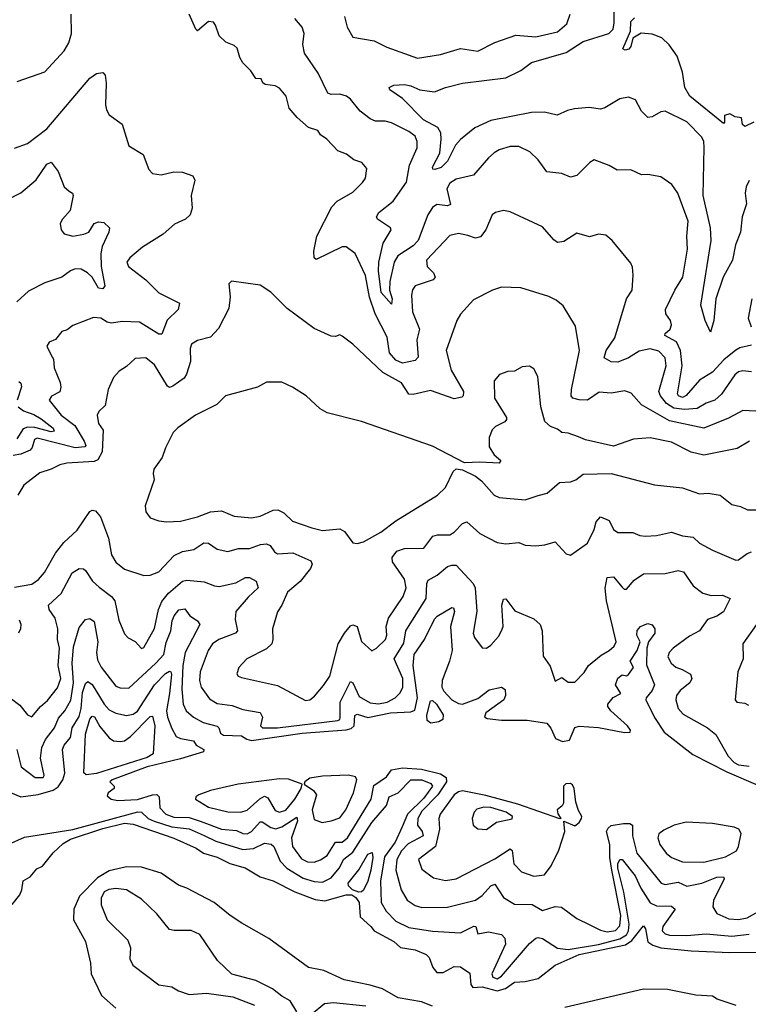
# Model space of a CAD drawing. Extents: x 1443846 to 1577407, y 839182 to 927291.
# Tile 317 of 535: x 1541129 to 1544511, y 864034 to 868600. Entities that reach past the tile are written whole.
import ezdxf

# ---------------------------------------------------------------- set-up
doc = ezdxf.new("R2010")
doc.units = 0

msp = doc.modelspace()

# ---------------------------------------------------------------- linework, layer by layer
at = {"layer": '0CON20XD'}
for points in [[(1544515, 867853.3), (1544500.7, 867825), (1544496.8, 867795), (1544502.1, 867745), (1544482.4, 867685), (1544474.2, 867615), (1544450.7, 867555), (1544437.6, 867485), (1544393.8, 867405), (1544359.7, 867305), (1544351.4, 867205), (1544335, 867150), (1544310.4, 867205), (1544290.3, 867275), (1544338.5, 867575), (1544335.7, 867634.3), (1544301.7, 867785), (1544306.6, 868006.6), (1544304.5, 868035), (1544294.4, 868055), (1544225, 868126.2), (1544125, 868175.5), (1544105, 868172.5), (1544065, 868149.5), (1544045, 868145.6), (1544015.6, 868175), (1543988, 868228), (1543955, 868241.1), (1543915, 868233.2), (1543845, 868190.5), (1543825.4, 868184.6), (1543772.3, 868192.3), (1543703.9, 868186.1), (1543671.2, 868178.8), (1543623.2, 868156.8), (1543565, 868170.3), (1543505, 868169.8), (1543315, 868131.9), (1543241.2, 868098.8), (1543175, 868044.2), (1543151.5, 868018.5), (1543115, 867943), (1543085, 867913.8), (1543055.6, 867905.6), (1543046.1, 867906.1), (1543044.4, 867915), (1543078.6, 867981.4), (1543085.3, 868045), (1543083.4, 868075), (1543069.9, 868099.9), (1543003.7, 868135), (1542905, 868234.3), (1542846.7, 868275), (1542843.3, 868285), (1542865, 868295.6), (1542915, 868298.9), (1542945, 868293.6), (1542985.5, 868274.5), (1543055, 868264.4), (1543105, 868284.4), (1543185, 868305.4), (1543385, 868329.5), (1543455, 868364.7), (1543505, 868400.6), (1543665, 868448.1), (1543745, 868498.9), (1543862.9, 868535), (1543882.8, 868555), (1543888.9, 868585), (1543886.5, 868685)], [(1541117.6, 868312.4), (1541245, 868357.1), (1541335.5, 868454.5), (1541357.6, 868492.4), (1541369.2, 868535), (1541367.1, 868625)], [(1544525, 866966.7), (1544485, 866971.1), (1544465, 866966.8), (1544447.6, 866952.4), (1544386.4, 866863.6), (1544355.1, 866834.8), (1544315, 866820.8), (1544273, 866797), (1544215, 866791.4), (1544165, 866798.4), (1544130.5, 866820.5), (1544103.2, 866855), (1544095.3, 866875), (1544130, 866995), (1544125, 867031.9), (1544095, 867062.9), (1544055, 867072.7), (1544005, 867062.1), (1543955, 867031.2), (1543905, 867011.2), (1543875, 867013.1), (1543841.4, 867031.4), (1543851.2, 867065), (1543891.1, 867125), (1543945.4, 867304.6), (1543971.2, 867345), (1543975.8, 867415), (1543972.7, 867452.7), (1543965, 867470), (1543878.8, 867575), (1543849.7, 867599.7), (1543815, 867605.6), (1543773.2, 867593.2), (1543715, 867609.4), (1543655, 867571.4), (1543625, 867567.1), (1543608.3, 867578.3), (1543555, 867638.6), (1543405, 867708.6), (1543375, 867714.2), (1543337.5, 867705), (1543322, 867695), (1543292.1, 867625), (1543267.5, 867592.5), (1543245, 867586.2), (1543208.5, 867598.5), (1543165, 867608.8), (1543125, 867599.4), (1543017.5, 867485), (1543020.5, 867455), (1543048.9, 867425), (1543058.1, 867405), (1543047.5, 867392.5), (1542965.3, 867364.7), (1542952.6, 867347.4), (1542947.7, 867322.3), (1542952.4, 867245), (1542984.6, 867165), (1542972.4, 867115), (1542978.9, 867035), (1542965, 867018.5), (1542905, 867007.5), (1542875, 867020), (1542845.4, 867055.4), (1542835, 867127.1), (1542779.6, 867235), (1542752.7, 867312.7), (1542733.8, 867413.8), (1542686.1, 867516.1), (1542645, 867545.5), (1542625, 867546.7), (1542505, 867488), (1542495.8, 867495.8), (1542494.6, 867525.4), (1542507.5, 867595), (1542577.6, 867732.4), (1542602.6, 867757.4), (1542675, 867800), (1542720, 867845), (1542734, 867865), (1542739.5, 867909.5), (1542717.5, 867937.5), (1542679.7, 867949.7), (1542645.7, 867975.7), (1542605, 867991.9), (1542554, 868045), (1542525.8, 868065), (1542512, 868085), (1542470.2, 868100.2), (1542416.8, 868146.8), (1542380, 868190), (1542365.7, 868245), (1542335, 868282), (1542315, 868292.5), (1542268.8, 868298.8), (1542257.5, 868307.5), (1542250, 868325), (1542225, 868327.5), (1542202.3, 868362.3), (1542165, 868400), (1542150.8, 868425), (1542138.3, 868468.3), (1542125, 868480), (1542085, 868495.6), (1542055, 868524.3), (1542038.2, 868575), (1542027.9, 868587.9), (1542005, 868591.5), (1541955, 868548.5), (1541946.3, 868556.3), (1541916.2, 868625)], [(1544525, 867090.7), (1544471.8, 867078.2), (1544452.2, 867067.7), (1544397.5, 867022.5), (1544345, 866965.4), (1544285, 866927.3), (1544223, 866857), (1544205, 866848), (1544187.3, 866855), (1544182.7, 866865), (1544203.5, 866995), (1544196, 867065), (1544177.9, 867105), (1544123.1, 867135), (1544124.2, 867145), (1544147.7, 867165), (1544154.7, 867185), (1544150.4, 867205), (1544128.2, 867235), (1544126.4, 867255), (1544169.6, 867345), (1544207.5, 867405), (1544228.8, 867535), (1544225.9, 867595), (1544231.6, 867665), (1544184.4, 867795), (1544155.7, 867835.7), (1544105, 867871.2), (1544045, 867881.2), (1544015, 867880), (1543965, 867903.8), (1543902.1, 867902.1), (1543865, 867923.1), (1543795, 867950), (1543775, 867938), (1543715, 867877.5), (1543685, 867869.2), (1543645, 867885.6), (1543575, 867894.3), (1543535, 867950), (1543496.4, 867986.4), (1543445, 868010.8), (1543405, 868011.4), (1543355, 867995.7), (1543331.7, 867981.7), (1543305, 867959.2), (1543235, 867878.9), (1543155, 867860.4), (1543125, 867841.5), (1543111.1, 867815), (1543128, 867742), (1543115, 867736.8), (1543065, 867741.9), (1543045, 867727.9), (1543023, 867695), (1542978.9, 867575), (1542955, 867550.5), (1542884.3, 867505), (1542867.3, 867475), (1542846.7, 867385), (1542845.2, 867345.2), (1542857.4, 867305), (1542855, 867280), (1542807.3, 867335), (1542794.9, 867434.9), (1542796.6, 867475), (1542816.6, 867563.4), (1542853.3, 867625), (1542850.8, 867635), (1542790, 867675), (1542785.8, 867685), (1542795.7, 867705), (1542861.8, 867758.2), (1542924.1, 867845.9), (1542937.6, 867925), (1542973.4, 868005), (1542974.1, 868034.1), (1542965, 868059.4), (1542935, 868081.1), (1542855, 868121.1), (1542825, 868129.3), (1542779.8, 868129.8), (1542755, 868139.2), (1542710, 868175), (1542665, 868231.8), (1542645.2, 868245.2), (1542615, 868253.5), (1542575, 868252.5), (1542559.4, 868259.4), (1542515, 868351.8), (1542450.5, 868445), (1542443.6, 868485), (1542449.1, 868535), (1542439.6, 868565), (1542406.5, 868605)], [(1542637.1, 868615), (1542648.5, 868565), (1542675, 868518), (1542775, 868501.4), (1542832.4, 868472.4), (1542975, 868421.5), (1543082, 868438), (1543175, 868465.5), (1543255, 868453.6), (1543335, 868494.4), (1543431.7, 868528.3), (1543525, 868519.7), (1543625, 868543.9), (1543668.9, 868581.1), (1543684.4, 868625)], [(1544536.2, 868123.8), (1544494, 868104), (1544483.8, 868113.8), (1544480, 868145), (1544449.5, 868149.5), (1544425, 868163.3), (1544400, 868155), (1544400, 868125), (1544395, 868118.8), (1544239.2, 868245), (1544216.2, 868285), (1544206.1, 868356.1), (1544180.7, 868430.7), (1544143, 868483), (1544110, 868515), (1544065, 868532.5), (1544013, 868537), (1543975, 868513.3), (1543966, 868475), (1543956.9, 868463.1), (1543938.8, 868458.8), (1543929.2, 868465), (1543964.1, 868545.9), (1543965, 868592), (1543981.9, 868608.1)], [(1541104.4, 868004.4), (1541165, 868025.4), (1541255, 868093.1), (1541455, 868329.2), (1541485, 868350.8), (1541514.1, 868354.1), (1541525, 868342.5), (1541530.6, 868305), (1541526.7, 868205), (1541531.7, 868181.7), (1541545, 868158.8), (1541604, 868115), (1541635.8, 868015), (1541702, 867975), (1541728, 867905), (1541745.7, 867885.7), (1541785, 867879.4), (1541845, 867894.4), (1541885, 867892.9), (1541933.3, 867875), (1541942.5, 867855), (1541924.4, 867785), (1541930, 867725), (1541920.8, 867695), (1541898.8, 867675), (1541847.9, 867652.1), (1541795, 867604.5), (1541699.2, 867545), (1541640.8, 867495), (1541626, 867475), (1541634, 867455), (1541714, 867394), (1541775, 867332.7), (1541871.4, 867285), (1541864.5, 867255), (1541813.7, 867206.3), (1541788.6, 867141.4), (1541775, 867140.5), (1541685, 867197.1), (1541605, 867199.5), (1541555, 867192.5), (1541535, 867196.4), (1541505, 867215.4), (1541471.7, 867218.3), (1541375, 867181.9), (1541348.6, 867161.4), (1541325, 867153.1), (1541295, 867116.5), (1541265, 867104.2), (1541254.4, 867085), (1541273.3, 867046.7), (1541285.6, 867025), (1541289.4, 866985), (1541316.9, 866916.9), (1541319.7, 866895), (1541315, 866874.5), (1541276.8, 866853.2), (1541265.5, 866835), (1541322.2, 866765), (1541385, 866717.1), (1541428.4, 866645), (1541435.5, 866625), (1541431.2, 866618.8), (1541386.4, 866613.6), (1541210.4, 866659.6), (1541197.6, 866652.4), (1541187.4, 866615), (1541176.9, 866603.1), (1541135, 866584.5), (1541098.1, 866578.1)], [(1541065, 867760.4), (1541135, 867796), (1541205, 867857.5), (1541255, 867929.2), (1541275, 867939.2), (1541306.9, 867895), (1541334.7, 867824.7), (1541358.8, 867805), (1541374, 867795), (1541377.1, 867785), (1541362.5, 867715), (1541326.9, 867675), (1541317.1, 867655), (1541321.4, 867625), (1541335, 867607.1), (1541375, 867595.6), (1541426.7, 867605), (1541449.2, 867615), (1541474.3, 867655), (1541495, 867662.2), (1541519.1, 867659.1), (1541545.8, 867635), (1541542.9, 867615), (1541511.8, 867548.2), (1541506.1, 867515), (1541507.4, 867455), (1541524, 867365), (1541515, 867351.2), (1541495, 867354.4), (1541465.6, 867405), (1541444.4, 867425), (1541415, 867442), (1541386.5, 867443.5), (1541364.4, 867435), (1541324.7, 867405.3), (1541245, 867380), (1541169.7, 867340.3), (1541115, 867291.2)], [(1544575, 866783.4), (1544485, 866787.5), (1544418.5, 866751.5), (1544360.9, 866729.1), (1544305, 866705.2), (1544145, 866739.3), (1544015, 866813.2), (1543967.8, 866867.8), (1543938.2, 866878.2), (1543875, 866868), (1543817.9, 866872.1), (1543765, 866835.3), (1543725, 866836.1), (1543697.1, 866845), (1543689.1, 866855), (1543690.3, 866885), (1543727.8, 867065), (1543708.7, 867178.7), (1543652.1, 867272.1), (1543618.7, 867298.7), (1543585, 867315.7), (1543455, 867355.8), (1543365, 867358.8), (1543324.1, 867345.9), (1543235, 867300), (1543175, 867234), (1543158.1, 867205), (1543108.8, 867065), (1543132.4, 866975), (1543188.7, 866875), (1543187.3, 866855), (1543181.3, 866848.7), (1543145, 866840.8), (1543035, 866879.3), (1542955, 866860.9), (1542935, 866863.1), (1542900.5, 866915), (1542815, 866963.9), (1542675, 867095.6), (1542625, 867132.5), (1542615, 867137.5), (1542595, 867130), (1542575, 867132.5), (1542495, 867168), (1542370.7, 867260.7), (1542295, 867336.2), (1542245, 867368.8), (1542112.7, 867387.3), (1542100, 867375), (1542105.6, 867314.4), (1542099.1, 867260.9), (1542052.4, 867167.6), (1542015, 867127.5), (1541955, 867112), (1541925.7, 867094.3), (1541920.6, 867075), (1541922.1, 867015), (1541903.6, 866955), (1541892.5, 866937.5), (1541840.2, 866899.8), (1541825, 866894.4), (1541815, 866900.6), (1541755, 866998.9), (1541715, 867031.9), (1541665, 867027.8), (1541625, 866990.8), (1541590.3, 866969.7), (1541565, 866940), (1541540, 866885), (1541525, 866810), (1541497, 866783), (1541488.8, 866765), (1541495, 866727.5), (1541516, 866696), (1541511.5, 866595), (1541491.7, 866558.3), (1541475, 866551.4), (1541347, 866543), (1541315, 866535.5), (1541275.5, 866514.5), (1541221.7, 866498.3), (1541148.3, 866441.7), (1541120, 866395)], [(1544526.7, 867305), (1544510.7, 867215), (1544523.4, 867175)], [(1544516.7, 866645), (1544458.8, 866611.2), (1544305, 866579.5), (1544245, 866594.4), (1544155, 866640.4), (1544055, 866660.4), (1543977.5, 866655), (1543885, 866622), (1543755, 866651.4), (1543723.3, 866665), (1543675, 866682.9), (1543645, 866685.5), (1543625, 866701.1), (1543592.9, 866712.9), (1543566.8, 866736.8), (1543548.6, 866805), (1543534.2, 866945), (1543515, 866980), (1543495, 866992.5), (1543460.7, 866989.3), (1543425, 866970), (1543395, 866968.6), (1543355.7, 866954.3), (1543330.8, 866925), (1543332.5, 866845), (1543388.8, 866755), (1543388.8, 866745), (1543380, 866735), (1543337.2, 866712.8), (1543321.7, 866698.3), (1543307.9, 866662.1), (1543308.1, 866618.1), (1543331.5, 866581.5), (1543362.5, 866555), (1543355, 866542.5), (1543265, 866548.1), (1543194.2, 866544.2), (1543045, 866622.2), (1542715, 866735.5), (1542556.6, 866776.6), (1542524, 866795), (1542458.8, 866855), (1542395.5, 866895.5), (1542345, 866919.2), (1542275, 866918), (1542232.5, 866895), (1542084.2, 866855), (1542044, 866815), (1541945, 866765.5), (1541862.4, 866707.6), (1541840.8, 866685), (1541805.3, 866614.7), (1541790.3, 866569.7), (1541752.2, 866515), (1541748.1, 866495), (1541753.1, 866465), (1541711.2, 866345), (1541715, 866316.7), (1541735, 866290), (1541775, 866275.7), (1541810.9, 866270.9), (1541875, 866273.5), (1541955, 866293.8), (1542015, 866318), (1542065, 866322.3), (1542125, 866297.8), (1542205, 866289.4), (1542245, 866296.5), (1542305, 866325.4), (1542326.8, 866326.8), (1542355, 866313.3), (1542395, 866273.3), (1542485, 866242.5), (1542535, 866230.9), (1542615, 866238.6), (1542636.2, 866226.2), (1542675, 866173.8), (1542695, 866170), (1542725, 866177.5), (1542805, 866223.8), (1542875, 866275.5), (1543068.8, 866395), (1543105, 866430), (1543140.8, 866505), (1543155, 866516), (1543185, 866512.5), (1543245, 866482.5), (1543271.7, 866461.7), (1543331.2, 866395), (1543355, 866384.2), (1543475, 866373.6), (1543535, 866393.1), (1543576.5, 866403.5), (1543635, 866453.8), (1543685, 866456.7), (1543710, 866465), (1543745, 866492.5), (1543874.2, 866495.8), (1544075, 866442.5), (1544205, 866428.9), (1544285, 866401.1), (1544325, 866403.5), (1544380, 866395), (1544435, 866351.4), (1544475, 866342.5), (1544507, 866327), (1544605, 866326.5)], [(1541125, 866922.1), (1541134.1, 866914.1), (1541137.4, 866897.4), (1541116.6, 866835)], [(1541121.4, 866805), (1541146.4, 866785), (1541195, 866768.1), (1541228.5, 866748.5), (1541284.6, 866705), (1541288.6, 866691.4), (1541275, 866688.1), (1541198.6, 866708.6), (1541165, 866710.5), (1541145, 866701.5), (1541115, 866655.3)], [(1541105, 865967.3), (1541185, 865981.3), (1541216.6, 866003.4), (1541243.4, 866036.6), (1541294.4, 866125.6), (1541334.1, 866175.9), (1541395, 866232.9), (1541455, 866318.9), (1541465, 866324.4), (1541481.3, 866321.3), (1541503.8, 866293.8), (1541540.4, 866195), (1541555, 866118), (1541575, 866083.8), (1541615, 866050.8), (1541705, 866022.5), (1541735, 866023.1), (1541775, 866039.1), (1541846.4, 866115), (1541885, 866133.2), (1541937.7, 866142.3), (1541983.3, 866173.3), (1542005, 866172.1), (1542045, 866143.8), (1542095, 866133.1), (1542145, 866146.6), (1542195, 866147.1), (1542246.2, 866166.2), (1542275, 866169.6), (1542291.3, 866161.3), (1542311.4, 866131.4), (1542325, 866122.5), (1542396.6, 866126.6), (1542480.8, 866090.8), (1542486.8, 866075), (1542479.2, 866055), (1542431.2, 865995), (1542371.8, 865945), (1542346.1, 865883.9), (1542325.7, 865854.3), (1542302.2, 865775), (1542303.8, 865725), (1542298.5, 865705), (1542275, 865682.7), (1542182.5, 865635), (1542145.8, 865595), (1542136.1, 865566.1), (1542143.3, 865555), (1542158.5, 865548.5), (1542325, 865512), (1542455, 865442.5), (1542475, 865445.8), (1542497.8, 865462.2), (1542538.3, 865511.7), (1542567.7, 865555), (1542607.4, 865705), (1542636, 865754), (1542665, 865788.6), (1542675, 865793.1), (1542695, 865785.7), (1542715, 865715.7), (1542763.4, 865673.4), (1542785, 865684.4), (1542826.6, 865725), (1542832.4, 865745), (1542830, 865785), (1542840.9, 865825), (1542909.2, 865925), (1542922, 865965), (1542915.3, 866005), (1542859.3, 866085), (1542858.5, 866105), (1542878.9, 866135), (1542915, 866147.3), (1543005, 866149.1), (1543045.8, 866204.2), (1543068.7, 866211.3), (1543125, 866211.1), (1543145, 866223.2), (1543185, 866263.6), (1543205, 866271.5), (1543265, 866216.4), (1543345, 866174.4), (1543385, 866168.9), (1543445, 866174.5), (1543475, 866163.1), (1543525, 866160.3), (1543565.7, 866164.3), (1543615, 866178.2), (1543665, 866122.5), (1543685, 866116), (1543765, 866171.8), (1543795.5, 866235), (1543805, 866271.2), (1543825, 866294), (1543865, 866277.5), (1543885.4, 866235.4), (1543905, 866221.1), (1543975, 866220.9), (1544007.4, 866207.4), (1544034, 866204), (1544085, 866207.1), (1544155, 866222.9), (1544205, 866206.1), (1544255, 866200.4), (1544285, 866172.2), (1544345, 866139.5), (1544453.1, 866093.1), (1544465, 866094.4), (1544505, 866124.5), (1544525, 866131.9)], [(1541085, 865455.3), (1541130.1, 865420.1), (1541165, 865375.6), (1541185, 865367.1), (1541225, 865414.5), (1541257.7, 865442.3), (1541305, 865500.9), (1541320.4, 865545), (1541307.9, 865605), (1541313.3, 865685), (1541304.7, 865725), (1541306.7, 865775), (1541292.9, 865825), (1541265.6, 865865), (1541262.2, 865885), (1541321.4, 865938.6), (1541372.5, 866035), (1541405, 866054.6), (1541425, 866052.9), (1541435, 866045.4), (1541466.3, 865996.3), (1541497.3, 865967.3), (1541555, 865925.4), (1541571.3, 865905), (1541588.5, 865815), (1541615, 865752), (1541632.7, 865732.7), (1541665.3, 865715.3), (1541695, 865684.3), (1541705, 865688), (1541755, 865775.7), (1541772.5, 865865), (1541788.6, 865901.4), (1541819.5, 865940.5), (1541885, 865996.2), (1541905, 866000.8), (1541985, 865993.5), (1542033.5, 865973.5), (1542055, 865971.1), (1542131.8, 865988.2), (1542177.4, 866012.6), (1542195, 866012.2), (1542226.4, 865996.4), (1542236, 865965), (1542188.7, 865921.3), (1542132.9, 865855), (1542128.3, 865818.3), (1542140, 865765), (1542130, 865755), (1542053.1, 865725), (1542024.4, 865705.6), (1542003.9, 865675), (1541967.2, 865575), (1541964.2, 865535), (1541971.2, 865505), (1542009.4, 865449.4), (1542045, 865428.7), (1542115, 865418.8), (1542165, 865400.4), (1542245, 865386.8), (1542255.3, 865365.3), (1542246.9, 865325), (1542256.2, 865316.2), (1542325, 865316.1), (1542605, 865349.6), (1542615.1, 865354.9), (1542616.8, 865363.2), (1542616, 865435), (1542665, 865531.2), (1542675, 865524.6), (1542705, 865461.1), (1542755, 865431.6), (1542795, 865427.5), (1542834.2, 865435), (1542872.2, 865455), (1542895, 865478.2), (1542907.8, 865505), (1542907.3, 865545), (1542867.3, 865635), (1542911.4, 865708.6), (1542921.7, 865765), (1542933.7, 865786.3), (1543015.2, 865915), (1543018.9, 865985), (1543025, 866000.8), (1543066.9, 866023.1), (1543115, 866063.6), (1543135, 866070.6), (1543155, 866069.4), (1543233.6, 865985), (1543243.8, 865965), (1543250, 865855), (1543233.1, 865755), (1543240, 865735), (1543275, 865686), (1543295, 865685.6), (1543315, 865698.5), (1543350.9, 865739.1), (1543365.6, 865765), (1543373.1, 865785), (1543366.2, 865885), (1543375, 865912.5), (1543385, 865913.3), (1543427.7, 865857.7), (1543515, 865820.9), (1543545, 865794.4), (1543554.2, 865765), (1543558.5, 865648.5), (1543591.4, 865601.4), (1543615, 865532.5), (1543645, 865548.8), (1543675, 865527.1), (1543705, 865528.1), (1543748.3, 865571.7), (1543769.4, 865605), (1543827.4, 865652.6), (1543865, 865674.4), (1543887.5, 865695), (1543897.9, 865715), (1543852.5, 865905), (1543846.4, 865963.6), (1543855, 866013.3), (1543885, 866015.8), (1543925, 865968.1), (1543935, 865959.4), (1543945, 865959.4), (1543980.3, 865999.7), (1544025, 866029.5), (1544125, 866031.5), (1544185.5, 866045.5), (1544209.5, 866039.5), (1544254.7, 865974.7), (1544299.9, 865939.9), (1544338.8, 865928.8), (1544390.3, 865930.3), (1544426.2, 865915), (1544395, 865853.9), (1544365, 865834), (1544321.8, 865818.2), (1544284.2, 865765.8), (1544238.5, 865741.5), (1544161.8, 865685), (1544143.6, 865665), (1544137.9, 865645), (1544152.5, 865615), (1544175, 865596.9), (1544203.8, 865586.2), (1544242.2, 865565), (1544249.1, 865545), (1544240, 865525), (1544195, 865489.2), (1544177.5, 865465), (1544174.7, 865445), (1544184.7, 865405), (1544208.8, 865378.8), (1544321.4, 865315), (1544360.8, 865285), (1544417.8, 865185), (1544444.6, 865155), (1544465, 865144.8), (1544515, 865137.7)], [(1541115.7, 865215), (1541135.6, 865135), (1541201.2, 865085), (1541237.5, 865085), (1541242.9, 865095), (1541225.5, 865175), (1541232.2, 865225), (1541248.3, 865261.7), (1541290, 865315), (1541309, 865361), (1541338.4, 865395), (1541366.3, 865443.7), (1541379.4, 865525), (1541373.2, 865615), (1541378.7, 865691.3), (1541405, 865780.8), (1541435, 865817.5), (1541455, 865822.5), (1541475, 865808.8), (1541492.2, 865715), (1541485.6, 865665), (1541490.8, 865630.8), (1541507.5, 865597.5), (1541575, 865509.5), (1541595, 865500.4), (1541635, 865499.5), (1541760.8, 865615), (1541797.6, 865655), (1541808.4, 865711.6), (1541830.9, 865765), (1541837.4, 865812.6), (1541846.6, 865835), (1541867.4, 865862.6), (1541895, 865867.6), (1541919.1, 865835), (1541955, 865811.9), (1541965.5, 865795), (1541896.7, 865665), (1541886.2, 865605), (1541881, 865495), (1541888.4, 865425), (1541901.6, 865395), (1541935, 865365.3), (1541980.5, 865340.5), (1542045, 865322.7), (1542053.8, 865315), (1542061.7, 865291.7), (1542075, 865281.4), (1542159, 865279), (1542182.5, 865262.5), (1542205, 865257.4), (1542440.6, 865290.6), (1542644.3, 865305.7), (1542667.8, 865312.2), (1542681.7, 865325), (1542685, 865372.5), (1542695, 865378.9), (1542745, 865363.4), (1542849.4, 865385), (1542945, 865389.2), (1542962.8, 865397.2), (1542975.7, 865455), (1542954.8, 865605), (1542960.4, 865655), (1543007.1, 865725), (1543055, 865819.5), (1543066.7, 865833.3), (1543135, 865874), (1543142.6, 865872.6), (1543146.8, 865855), (1543128.9, 865785), (1543135.7, 865675), (1543123.4, 865625), (1543089.5, 865535), (1543089, 865505), (1543097.8, 865485), (1543135, 865445.7), (1543165, 865428.8), (1543185, 865425.7), (1543255, 865451.3), (1543308, 865492), (1543364.8, 865504.8), (1543382.7, 865492.7), (1543384.2, 865465), (1543376.3, 865445), (1543291.8, 865385), (1543287, 865367), (1543298.3, 865358.3), (1543365, 865350.5), (1543485, 865350.6), (1543575, 865336.7), (1543594.5, 865314.5), (1543616.5, 865266.5), (1543647.9, 865252.1), (1543680.9, 865259.1), (1543705, 865316.7), (1543725, 865323.8), (1543815, 865317.1), (1543935.4, 865294.6), (1543962.5, 865295), (1543964.2, 865305), (1543950.8, 865325), (1543872.7, 865395), (1543858.6, 865415), (1543859.4, 865425), (1543884.1, 865455.9), (1543918.8, 865475), (1543894.7, 865514.7), (1543905, 865546.2), (1543925, 865561.2), (1543945, 865557.5), (1543955, 865562.5), (1543977.5, 865595), (1543962.5, 865625), (1543995.7, 865674.3), (1544008.8, 865715), (1543993.5, 865745), (1543995, 865767.5), (1544010, 865785), (1544025, 865792.1), (1544045, 865799.4), (1544065, 865794), (1544076.9, 865775), (1544076.7, 865755), (1544047.3, 865715), (1544039.5, 865685), (1544038.1, 865608.1), (1544075.5, 865515), (1544065, 865488.6), (1544036, 865455), (1544035.8, 865445), (1544075, 865363.5), (1544120.9, 865295), (1544252.7, 865192.7), (1544411.4, 865111.4), (1544555, 865049.5)], [(1541124.2, 865755.8), (1541134.4, 865775.6), (1541135.5, 865795), (1541127.5, 865815)], [(1544548.1, 865795), (1544485.5, 865704.5), (1544486.5, 865635), (1544462.9, 865575), (1544450, 865445), (1544457.5, 865435), (1544495, 865430), (1544511.3, 865421.3)], [(1541086.5, 865016.5), (1541135, 864995.5), (1541215, 865006.1), (1541283.7, 865026.3), (1541307.9, 865042.1), (1541329.8, 865075), (1541339.1, 865105), (1541327.5, 865215), (1541335.3, 865235), (1541365, 865271.1), (1541372.1, 865315), (1541405, 865367.7), (1541414.4, 865405), (1541419.9, 865480.1), (1541435, 865521.1), (1541445, 865530.6), (1541465, 865516.2), (1541521.6, 865425), (1541545, 865398.8), (1541575, 865383.1), (1541625, 865373.5), (1541655, 865379.7), (1541675, 865393.7), (1541755, 865514.7), (1541805, 865568.4), (1541825, 865579.2), (1541829.7, 865575), (1541833.6, 865563.6), (1541824.9, 865475), (1541810.5, 865395), (1541815, 865365.6), (1541835, 865312.5), (1541855.6, 865275), (1541875, 865266.1), (1541935.7, 865255.7), (1541948.8, 865235), (1541983.3, 865215), (1541981.5, 865205), (1541875, 865171.5), (1541721.1, 865135), (1541558.8, 865075), (1541547.5, 865065), (1541567.5, 865045), (1541566.7, 865035), (1541540, 865015), (1541535, 865000), (1541554.2, 864984.2), (1541585, 864979.4), (1541675, 864983.3), (1541745, 865004.8), (1541765.8, 865005.8), (1541776.8, 864995), (1541778.9, 864945), (1541807.6, 864915), (1541845, 864901.1), (1541915, 864900.5), (1541970.9, 864880.9), (1542065, 864845.5), (1542135, 864839.3), (1542165, 864825.2), (1542185, 864823.4), (1542205.4, 864834.6), (1542245, 864879.2), (1542255, 864879.2), (1542295, 864853.3), (1542317.2, 864847.2), (1542345, 864857.1), (1542415, 864901.2), (1542418.2, 864885), (1542390.3, 864805), (1542394.6, 864764.6), (1542437.5, 864707.5), (1542465, 864694.2), (1542495, 864692.2), (1542525, 864702.9), (1542555.8, 864724.2), (1542595, 864784.7), (1542625, 864785.7), (1542651, 864805), (1542760, 864985), (1542772.2, 865047.8), (1542831.8, 865088.2), (1542855, 865120.8), (1542905, 865130.6), (1542993.8, 865123.8), (1543082.1, 865102.1), (1543108, 865085), (1543110, 865065), (1543070.3, 865005), (1542995, 864928.5), (1542976.6, 864895), (1542974.8, 864864.8), (1542997.6, 864835), (1543001.6, 864815), (1542931.7, 864778.3), (1542901.5, 864745), (1542880, 864705), (1542875.2, 864655), (1542898.9, 864565), (1542926.8, 864516.8), (1542965, 864492.2), (1542995, 864483.2), (1543115, 864484.7), (1543245, 864516), (1543275, 864537.8), (1543315, 864582.5), (1543335, 864590), (1543375, 864529.4), (1543425, 864497.5), (1543507.1, 864497.1), (1543555, 864468.6), (1543615, 864486.9), (1543643.9, 864483.9), (1543715, 864432.2), (1543775, 864401.4), (1543825, 864376.9), (1543855, 864369.1), (1543895, 864376.2), (1543915, 864398), (1543919.1, 864445), (1543877.2, 864655), (1543868.4, 864715), (1543867.7, 864775), (1543852.4, 864835), (1543859.6, 864850.4), (1543875, 864862.5), (1543932, 864872), (1543961.6, 864871.6), (1543973.4, 864865), (1543973.3, 864815), (1543993.2, 864735), (1544105.7, 864595), (1544125, 864589.1), (1544185, 864599.2), (1544225, 864580.7), (1544295, 864595.6), (1544365, 864622.9), (1544396, 864625), (1544399.5, 864615), (1544349.3, 864515), (1544345.5, 864485), (1544364.4, 864455), (1544420.7, 864429.3), (1544465, 864427), (1544505, 864434.8), (1544605, 864490.6)], [(1543037.8, 865337.8), (1543020, 865350), (1543019.4, 865375), (1543035, 865441.1), (1543045, 865441.8), (1543063.4, 865425), (1543094.7, 865375.3), (1543092.6, 865355), (1543075, 865344.1), (1543037.8, 865337.8)], [(1541438, 865098), (1541427.2, 865107.2), (1541433.8, 865286.2), (1541454.9, 865355.1), (1541465, 865369.1), (1541476.7, 865366.7), (1541501.5, 865321.5), (1541545, 865269.1), (1541565, 865254.7), (1541595, 865251.6), (1541615, 865255.9), (1541644, 865276), (1541735, 865367.7), (1541745, 865370), (1541756.5, 865325), (1541748.3, 865195), (1541721.3, 865178.7), (1541485, 865104.3), (1541438, 865098)], [(1542532.6, 864877.4), (1542575, 864884.6), (1542615, 864898.5), (1542643.4, 864935), (1542678.9, 865015), (1542694.1, 865075), (1542688.1, 865088.1), (1542655, 865095.6), (1542535, 865091.8), (1542475, 865082.8), (1542453.1, 865065), (1542450, 865055), (1542493.3, 865025), (1542506.5, 865005), (1542487, 864935), (1542495, 864890), (1542532.6, 864877.4)], [(1541075.3, 864775), (1541151.2, 864808.8), (1541375.1, 864844.9), (1541676.7, 864926.7), (1541695, 864924.4), (1541725.8, 864895.8), (1541752.8, 864882.8), (1541835, 864856.1), (1541915, 864847.5), (1541985, 864816.2), (1542040.1, 864790.1), (1542165, 864751), (1542214.6, 864755.4), (1542265, 864781.2), (1542295.9, 864775.9), (1542309.2, 864765), (1542337.3, 864697.3), (1542368.8, 864665), (1542445, 864618.2), (1542495, 864602.6), (1542535, 864600.5), (1542575, 864620.2), (1542611.9, 864665), (1542632.7, 864707.3), (1542675, 864738.4), (1542763.2, 864876.8), (1542831.6, 864955), (1542844.2, 864995.9), (1542885.4, 865014.6), (1542945, 865074.3), (1542995, 865074.9), (1543037.9, 865057.9), (1543044.4, 865045), (1543005, 864989.9), (1542928.7, 864915), (1542904.1, 864855.9), (1542872.3, 864785), (1542822.6, 864717.4), (1542803.4, 864605), (1542806.9, 864505), (1542829.2, 864465), (1542875, 864418.6), (1542935, 864389.5), (1543045, 864372.1), (1543175, 864364.8), (1543236.5, 864396.5), (1543245.4, 864395), (1543255, 864360), (1543305, 864368.9), (1543365, 864357.1), (1543380.8, 864340.8), (1543383.2, 864313.2), (1543321.1, 864175), (1543325, 864160), (1543345, 864151), (1543365, 864163.3), (1543495, 864315.2), (1543525, 864339.7), (1543535, 864343.8), (1543555, 864339.4), (1543625, 864293.5), (1543675, 864287.7), (1543815, 864310.8), (1543915, 864337.6), (1543945, 864356.4), (1543954.8, 864375), (1543958.5, 864405), (1543932.9, 864552.9), (1543904.9, 864665), (1543905, 864685.6), (1543915, 864705.4), (1543925, 864704.6), (1543985, 864629.3), (1544011.5, 864571.5), (1544054.8, 864504.8), (1544085, 864490), (1544155, 864488.9), (1544171.1, 864475), (1544113.9, 864395), (1544110.6, 864375), (1544125, 864360), (1544145, 864354), (1544225, 864352.2), (1544315, 864359.8), (1544435, 864349.7), (1544515, 864359.1)], [(1542155, 864924), (1542185, 864933.9), (1542242.9, 864987.1), (1542265, 864999), (1542280.7, 864990.7), (1542315, 864932.9), (1542335, 864925.2), (1542365, 864933.3), (1542406.2, 864985), (1542435.9, 865035), (1542440, 865055), (1542377, 865077), (1542335, 865079.8), (1542143.1, 865055), (1542015, 865025.2), (1541960.8, 865005), (1541945.8, 864995), (1541944.5, 864984.5), (1542005, 864947.3), (1542095, 864926.7), (1542155, 864924)], [(1543105, 864608), (1543155, 864614.7), (1543335, 864708.5), (1543405, 864754.4), (1543415, 864746.2), (1543422.5, 864685), (1543457.7, 864647.7), (1543515, 864628.5), (1543565, 864633.8), (1543595.2, 864675), (1543632.1, 864747.9), (1543658.5, 864835), (1543655, 864882.5), (1543705, 864861.2), (1543725, 864876.7), (1543736.2, 864895), (1543738, 864905), (1543721.9, 864931.9), (1543710.5, 864970.5), (1543703, 865035), (1543695, 865051.2), (1543685, 865056.9), (1543663.8, 865056.2), (1543652.5, 865045), (1543653.5, 864966.5), (1543646.8, 864953.2), (1543623.3, 864935), (1543626.1, 864916.1), (1543640, 864895), (1543636, 864894), (1543441, 864961), (1543292, 865002), (1543185, 865023.5), (1543165, 865019.2), (1543145, 865004.8), (1543080, 864915), (1543074.7, 864895), (1543077, 864845), (1543058.2, 864765), (1542980, 864705), (1542995, 864660), (1543050.3, 864620.3), (1543105, 864608)], [(1543295, 864844.4), (1543341.5, 864878.5), (1543415, 864894.4), (1543416.2, 864905), (1543386.4, 864925), (1543315, 864946), (1543282.7, 864947.3), (1543251.1, 864938.9), (1543238, 864925), (1543228.6, 864895), (1543233.7, 864863.7), (1543255, 864847.1), (1543295, 864844.4)], [(1541094.2, 864495.8), (1541129.1, 864540.9), (1541139.1, 864565), (1541145, 864606.2), (1541178, 864625), (1541208.7, 864661.3), (1541235.4, 864674.6), (1541284, 864736), (1541331.3, 864778.7), (1541365, 864798.7), (1541515, 864848.7), (1541615, 864873.3), (1541655, 864869.3), (1541845, 864804.1), (1541947.3, 864757.3), (1541982.3, 864735), (1542045, 864715.2), (1542105, 864686.2), (1542175.7, 864665.7), (1542244.7, 864624.7), (1542305, 864606.2), (1542405.6, 864555.6), (1542500.2, 864520.2), (1542545, 864513.7), (1542645, 864541.8), (1542671.2, 864541.2), (1542689, 864529), (1542704.1, 864505), (1542709.2, 864439.2), (1542758.2, 864395), (1542774.8, 864374.8), (1542865.2, 864325.2), (1542897, 864297), (1542965, 864285.9), (1543015.7, 864265), (1543030.2, 864250.2), (1543047.1, 864205), (1543065, 864180.8), (1543095, 864180.6), (1543145, 864208.6), (1543175, 864207.1), (1543218.3, 864178.3), (1543223.1, 864125), (1543232.2, 864112.2), (1543275.7, 864114.3), (1543345, 864096.2), (1543383.3, 864106.7), (1543425.9, 864135.9), (1543475, 864138.6), (1543535, 864153.1), (1543614.4, 864215), (1543725, 864264.7), (1543941.4, 864308.6), (1543970.3, 864329.7), (1544025, 864398), (1544033.6, 864383.6), (1544044, 864324), (1544067.4, 864307.4), (1544105, 864295.9)], [(1544305, 864693.1), (1544405, 864717.6), (1544456, 864745), (1544465.9, 864765), (1544477.3, 864825), (1544466.4, 864845), (1544445, 864854.4), (1544345, 864872), (1544222.4, 864877.6), (1544166.9, 864865), (1544118.3, 864841.7), (1544096.3, 864823.7), (1544091.1, 864805), (1544100.4, 864775), (1544129.5, 864735), (1544155, 864714.5), (1544205, 864694.7), (1544305, 864693.1)], [(1542703.1, 864553.1), (1542673.8, 864563.8), (1542655, 864582.9), (1542653.4, 864595), (1542702.9, 864657.1), (1542745, 864730.4), (1542765, 864737.5), (1542768.1, 864715), (1542759.4, 864655), (1542744.3, 864605), (1542725, 864563.6), (1542715, 864554.6), (1542703.1, 864553.1)], [(1543045, 864025.6), (1542993.8, 864045), (1542885, 864063.2), (1542813.1, 864105), (1542755, 864123), (1542635, 864146.9), (1542540.5, 864190.5), (1542470, 864205), (1542285, 864338.1), (1542160.4, 864410.4), (1542106.2, 864445), (1542031.2, 864505), (1541905, 864572.7), (1541865.8, 864585.8), (1541785, 864641.5), (1541695, 864669.1), (1541625, 864670.9), (1541545, 864652.4), (1541490.6, 864619.4), (1541406, 864535), (1541379.5, 864475), (1541378, 864425), (1541434.2, 864325), (1541457.1, 864225), (1541460.8, 864175), (1541509.2, 864075), (1541575.4, 864015.4)], [(1542415, 863999.4), (1542385, 864049.5), (1542345, 864070.9), (1542303.1, 864105), (1542225, 864143.8), (1542114, 864174), (1542047, 864237), (1541965, 864356.9), (1541925, 864375.6), (1541845.9, 864375.9), (1541825, 864381.2), (1541765, 864452.5), (1541695, 864521.5), (1541624.2, 864565), (1541575, 864571.1), (1541543.3, 864566.7), (1541521.1, 864555), (1541507.5, 864525), (1541507.3, 864495), (1541535.6, 864425), (1541630.3, 864330.3), (1541642.9, 864295), (1541640, 864245), (1541654, 864215), (1541775, 864124.4), (1541835, 864114.4), (1541865.5, 864095.5), (1541915, 864079.5), (1541995.4, 864085.4), (1542118.3, 864068.3), (1542218.8, 864028.8)], [(1544105, 864295.9), (1544245, 864281.3), (1544425, 864273.1), (1544557.5, 864275)], [(1544455, 864027.5), (1544367, 864057), (1544345, 864072), (1544266.6, 864076.6), (1544135, 864102.2), (1544025, 864103.2), (1543658.7, 864018.7)], [(1542735, 864025.3), (1542585, 864040.9), (1542544.3, 864035), (1542483, 863987)]]:
    msp.add_lwpolyline(points, dxfattribs=at)

doc.saveas('drawing.dxf')
